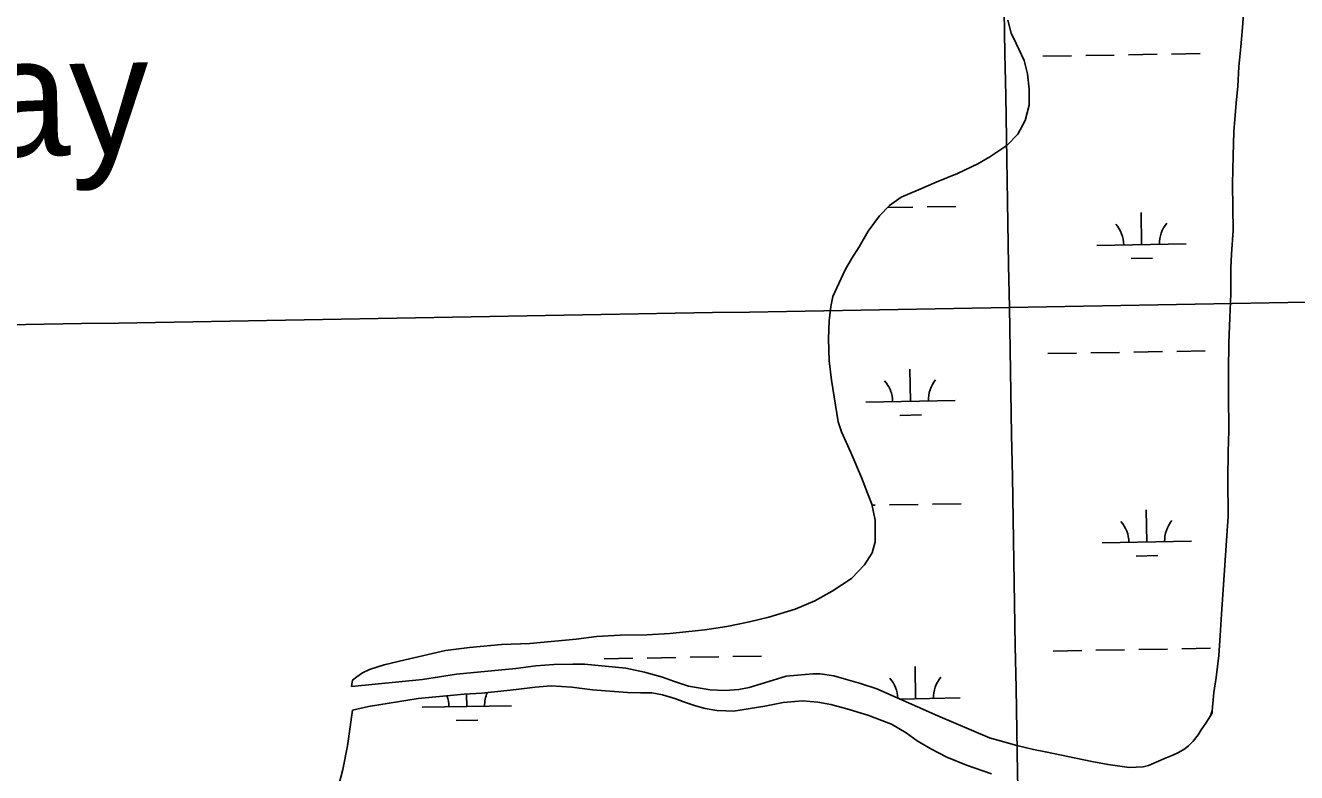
# Model space of a CAD drawing. Extents: x 3892998 to 3931244, y 278583 to 304547.
# Drawn here: x 3917313 to 3918735, y 289920 to 290755 of the extents above; entities that cross this region are included whole.
import ezdxf

# ---------------------------------------------------------------- set-up
doc = ezdxf.new("R2010")
doc.units = 0
for name, color, linetype in [('V-GRID-MAJR', 7, 'Continuous'), ('V-RIVR-IDEN', 7, 'Continuous'), ('V-TOPO-SHOR', 7, 'Continuous'), ('V-WETL-SWMP', 7, 'Continuous')]:
    doc.layers.add(name, color=color, linetype=linetype)

msp = doc.modelspace()

# ---------------------------------------------------------------- linework, layer by layer
at = {"layer": 'V-GRID-MAJR'}
for points in [[(3918519.216, 284383.145), (3918413.491, 290439.973), (3918307.7120000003, 296499.886), (3918201.934, 302559.792), (3918201.88, 302562.882)], [(3897162.872, 290075.216), (3902475.546, 290165.246), (3907788.208, 290256.049), (3913100.856, 290347.625), (3918413.491, 290439.973), (3923726.113, 290533.094), (3929038.721, 290626.988)]]:
    msp.add_spline(points, degree=3, dxfattribs=at)
at = {"layer": 'V-TOPO-SHOR'}
msp.add_line((3918640.328, 289988.877), (3918640.15, 289986.434), dxfattribs=at)
for points in [[(3918675.6380000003, 290773.779), (3918674.196, 290753.172), (3918672.373, 290731.398), (3918670.164, 290709.23), (3918668.73, 290687.458), (3918666.8910000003, 290668.403), (3918665.799, 290654.795), (3918664.343, 290636.907), (3918663.716, 290609.69800000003), (3918663.114, 290578.214), (3918663.262, 290551.395), (3918663.788, 290526.52400000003), (3918661.992, 290499.697), (3918660.913, 290484.145), (3918661.073, 290455.385), (3918660.055, 290428.56200000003), (3918658.654, 290400.57), (3918658.437, 290369.47500000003), (3918658.586, 290342.272), (3918658.807, 290302.239), (3918658.162, 290278.528), (3918657.554, 290247.82), (3918658.17, 290206.627), (3918650.613, 290096.981), (3918649.1920000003, 290072.878), (3918647.761, 290050.714), (3918644.787, 290026.212), (3918642.157, 290009.48600000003), (3918640.328, 289988.877)], [(3918411.8740000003, 290761.506), (3918415.577, 290746.776), (3918421.065, 290735.371), (3918430.115, 290716.259), (3918433.72, 290701.231), (3918435.731, 290684.183), (3918435.44, 290666.218), (3918431.2320000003, 290649.134), (3918422.798, 290633.729), (3918410.733, 290621.011), (3918391.744, 290608.44800000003), (3918378.145, 290600.738), (3918355.634, 290589.963), (3918331.711, 290579.981), (3918311.792, 290571.629), (3918292.578, 290563.282), (3918279.489, 290554.07), (3918268.321, 290542.46), (3918255.4820000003, 290525.322), (3918245.455, 290507.799), (3918236.809, 290494.299), (3918229.758, 290482.214), (3918215.9930000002, 290452.423), (3918213.955, 290441.174), (3918211.948, 290424.904), (3918211.17, 290404.73), (3918212.1240000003, 290380.15), (3918214.565, 290358.49), (3918222.1780000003, 290312.074), (3918225.7600000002, 290300.757), (3918236.037, 290277.84), (3918248.253, 290249.716), (3918254.985, 290232.098), (3918259.576, 290219.783), (3918263.5, 290201.945), (3918263.447, 290177.86), (3918259.91, 290165.697), (3918251.5670000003, 290151.998), (3918237.108, 290136.855), (3918215.221, 290122.47000000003), (3918195.918, 290111.917), (3918174.001, 290102.349), (3918144.5530000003, 290093.536), (3918123.0100000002, 290088.385), (3918097.453, 290083.11), (3918073.092, 290079.44800000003), (3918033.68, 290075.391), (3918008.299, 290073.728), (3917978.298, 290073.543), (3917951.715, 290071.97500000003), (3917928.953, 290069.124), (3917877.403, 290064.19)], [(3917877.403, 290064.19), (3917845.801, 290063.09), (3917809.895, 290059.658), (3917783.023, 290056.18), (3917737.93, 290045.967), (3917714.382, 290040.405), (3917698.1580000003, 290034.98600000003), (3917690.054, 290031.121), (3917683.9590000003, 290026.97000000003), (3917679.165, 290023.128), (3917678.037, 290015.927)], [(3917678.037, 290015.927), (3917757.163, 290023.74), (3917795.4590000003, 290029.89900000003), (3917861.552, 290036.026), (3917884.0100000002, 290039.176), (3917904.171, 290040.706), (3917925.343, 290041.036), (3917938.288, 290041.015), (3917984.778, 290036.387), (3918005.377, 290031.998), (3918025.7830000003, 290026.505), (3918037.952, 290021.963), (3918054.7460000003, 290016.347), (3918079.055, 290012.282), (3918095.6180000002, 290011.581), (3918110.863, 290012.679), (3918122.59, 290014.858), (3918149.333, 290023.253), (3918163.955, 290027.75800000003), (3918193.545, 290030.048), (3918202.075, 290030.001), (3918217.14, 290027.885), (3918231.312, 290023.95900000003), (3918247.096, 290019.441), (3918265.096, 290013.23), (3918333.319, 289983.245), (3918391.173, 289958.515), (3918421.731, 289949.973), (3918440.6240000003, 289945.675), (3918453.686, 289942.844), (3918505.631, 289932.227), (3918523.918, 289928.629), (3918547.318, 289925.561), (3918563.0700000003, 289926.262), (3918569.183, 289927.503)], [(3918393.325, 289918.389), (3918365.37, 289927.949), (3918343.438, 289937.147), (3918325.52, 289946.168), (3918310.312, 289955.106), (3918298.114, 289964.061), (3918281.494, 289973.89400000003), (3918255.343, 289983.868), (3918231.916, 289991.148), (3918213.924, 289995.955), (3918199.1580000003, 289998.474), (3918181.99, 289999.873), (3918160.625, 289998.034), (3918140.078, 289994.194), (3918104.8910000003, 289988.558), (3918096.562, 289988.707), (3918086.522, 289989.248), (3918073.4620000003, 289991.476), (3918062.407, 289994.216), (3918051.444, 289998.163), (3918039.4760000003, 290002.605), (3918025.8030000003, 290006.836), (3918013.548, 290008.767), (3918001.1040000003, 290008.99), (3917986.449, 290009.402), (3917947.494, 290012.472), (3917924.198, 290015.139), (3917901.207, 290016.703), (3917883.254, 290015.188), (3917862.197, 290012.749), (3917841.44, 290010.313), (3917823.086, 290008.593), (3917804.028, 290007.373), (3917752.377, 290002.638), (3917696.741, 289993.465), (3917679.1040000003, 289989.44)], [(3917679.1040000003, 289989.44), (3917673.529, 289949.568), (3917668.071, 289923.243), (3917663.271, 289904.64900000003), (3917658.349, 289888.863), (3917654.734, 289873.186), (3917652.611, 289859.626), (3917652.105, 289843.768), (3917652.078, 289831.927), (3917653.244, 289821.9), (3917655.855, 289805.458), (3917658.929, 289795.04)], [(3918569.183, 289927.503), (3918588.782, 289936.256), (3918596.233, 289939.047), (3918602.502, 289942.228), (3918609.5530000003, 289946.195), (3918613.856, 289949.756), (3918618.937, 289954.893), (3918624.399, 289961.995), (3918627.9050000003, 289967.516), (3918632.972, 289975.01), (3918638.4280000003, 289983.292), (3918640.15, 289986.434)]]:
    msp.add_lwpolyline(points, dxfattribs=at)
at = {"layer": 'V-WETL-SWMP'}
for p, q in [((3918450.7976061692, 290720.95971696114), (3918482.7928129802, 290721.5135591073)), ((3918498.7904163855, 290721.79048018), (3918530.7856231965, 290722.3443223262)), ((3918546.7832266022, 290722.62124339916), (3918578.7784334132, 290723.1750855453)), ((3918594.7760368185, 290723.45200661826), (3918626.7712436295, 290724.0058487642)), ((3918277.2647713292, 290551.7569413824), (3918305.695842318, 290552.24908776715)), ((3918321.693445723, 290552.5260088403), (3918353.688652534, 290553.079850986)), ((3918561.305260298, 290510.2367720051), (3918560.682187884, 290546.23137966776)), ((3918511.3127496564, 290509.371393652), (3918611.29777094, 290511.10215035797)), ((3918549.5741308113, 290494.60039256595), (3918573.570535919, 290495.0157741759)), ((3918456.555401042, 290388.33454740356), (3918488.550607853, 290388.88838954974)), ((3918504.548211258, 290389.1653106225), (3918536.543418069, 290389.7191527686)), ((3918552.541021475, 290389.9960738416), (3918584.536228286, 290390.5499159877)), ((3918600.533831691, 290390.8268370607), (3918632.5290385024, 290391.38067920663)), ((3918302.864777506, 290334.9245364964), (3918302.2417050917, 290370.9191441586)), ((3918252.872266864, 290334.0591581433), (3918352.857288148, 290335.7899148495)), ((3918291.133648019, 290319.2881570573), (3918315.130053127, 290319.70353866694)), ((3918259.8076567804, 290218.72991803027), (3918263.4608269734, 290218.7931549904)), ((3918279.458430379, 290219.07007606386), (3918311.45363719, 290219.6239182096)), ((3918327.4512405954, 290219.9008392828), (3918359.4464474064, 290220.45468142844)), ((3918567.0630551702, 290177.6116024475), (3918566.439982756, 290213.6062101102)), ((3918517.070544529, 290176.7462240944), (3918617.055565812, 290178.4769808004)), ((3918555.3319256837, 290161.9752230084), (3918579.3283307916, 290162.3906046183)), ((3917960.480375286, 290047.02257147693), (3917992.475582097, 290047.5764136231)), ((3918008.473185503, 290047.8533346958), (3918040.468392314, 290048.407176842)), ((3918056.465995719, 290048.68409791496), (3918088.46120253, 290049.2379400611)), ((3918104.458805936, 290049.51486113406), (3918136.454012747, 290050.06870328)), ((3918462.3131959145, 290055.709377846), (3918494.3084027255, 290056.26321999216)), ((3918510.3060061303, 290056.5401410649), (3918542.3012129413, 290057.09398321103)), ((3918558.298816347, 290057.370904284), (3918590.294023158, 290057.9247464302)), ((3918606.2916265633, 290058.2016675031), (3918638.2868333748, 290058.75550964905)), ((3918308.6225723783, 290002.2993669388), (3918307.999499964, 290038.293974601)), ((3917806.7897517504, 289993.61256056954), (3917806.5487607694, 290007.5344990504)), ((3918290.672376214, 290001.98864617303), (3918358.61508302, 290003.1647452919)), ((3917756.7972411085, 289992.74718221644), (3917856.7822623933, 289994.47793892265)), ((3917795.058622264, 289977.9761811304), (3917819.0550273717, 289978.3915627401))]:
    msp.add_line(p, q, dxfattribs=at)
for points in [[(3918675.637, 290773.779), (3918674.196, 290753.172), (3918672.373, 290731.397), (3918670.163, 290709.231), (3918668.7290000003, 290687.458), (3918666.8910000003, 290668.404), (3918665.8000000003, 290654.794), (3918664.344, 290636.908), (3918663.717, 290609.69800000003), (3918663.114, 290578.213), (3918663.262, 290551.396), (3918663.788, 290526.525), (3918661.9930000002, 290499.69800000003), (3918660.913, 290484.145), (3918661.072, 290455.385), (3918660.054, 290428.56200000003), (3918658.654, 290400.57), (3918658.437, 290369.476), (3918658.5870000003, 290342.271), (3918658.808, 290302.24), (3918658.162, 290278.528), (3918657.554, 290247.82), (3918658.17, 290206.626), (3918650.614, 290096.981), (3918649.193, 290072.877), (3918647.761, 290050.715), (3918644.787, 290026.213), (3918642.1580000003, 290009.48600000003), (3918640.329, 289988.877), (3918638.4280000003, 289983.293), (3918632.972, 289975.011), (3918627.9050000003, 289967.516), (3918624.399, 289961.996), (3918618.937, 289954.892), (3918613.856, 289949.756), (3918609.554, 289946.195), (3918602.502, 289942.227), (3918596.2320000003, 289939.048), (3918588.782, 289936.256), (3918569.182, 289927.503), (3918563.069, 289926.261), (3918547.318, 289925.561), (3918523.918, 289928.628), (3918505.632, 289932.228), (3918453.686, 289942.84500000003), (3918440.623, 289945.675), (3918421.731, 289949.974), (3918391.1720000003, 289958.515), (3918333.318, 289983.245), (3918265.096, 290013.23), (3918247.095, 290019.441), (3918231.313, 290023.95900000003), (3918217.139, 290027.886), (3918202.074, 290030.001), (3918193.544, 290030.048), (3918163.955, 290027.75800000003), (3918149.332, 290023.253), (3918122.59, 290014.859), (3918110.863, 290012.679), (3918095.617, 290011.581), (3918079.055, 290012.282), (3918054.745, 290016.347), (3918037.952, 290021.963), (3918025.782, 290026.504), (3918005.377, 290031.99700000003), (3917984.778, 290036.386), (3917938.288, 290041.016), (3917925.343, 290041.036), (3917904.171, 290040.705), (3917884.0100000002, 290039.175), (3917861.551, 290036.026), (3917795.4590000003, 290029.898), (3917757.164, 290023.741), (3917678.0360000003, 290015.927)], [(3917678.0360000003, 290015.927), (3917679.166, 290023.127), (3917683.9590000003, 290026.97000000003), (3917690.055, 290031.12200000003), (3917698.159, 290034.985), (3917714.382, 290040.404), (3917737.93, 290045.968), (3917783.024, 290056.181), (3917809.896, 290059.659), (3917845.8000000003, 290063.091), (3917877.404, 290064.19), (3917928.953, 290069.124), (3917951.714, 290071.974), (3917978.2970000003, 290073.543), (3918008.3000000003, 290073.728), (3918033.679, 290075.39), (3918073.091, 290079.447), (3918097.453, 290083.11), (3918123.009, 290088.385), (3918144.5530000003, 290093.536), (3918174.001, 290102.348), (3918195.918, 290111.916), (3918215.221, 290122.471), (3918237.108, 290136.856), (3918251.566, 290151.998), (3918259.91, 290165.697), (3918263.448, 290177.86100000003), (3918263.5, 290201.945), (3918259.576, 290219.783), (3918254.985, 290232.098), (3918248.253, 290249.717), (3918236.037, 290277.84), (3918225.7600000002, 290300.757), (3918222.1780000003, 290312.074), (3918214.566, 290358.489), (3918212.1240000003, 290380.14900000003), (3918211.17, 290404.729), (3918211.948, 290424.904), (3918213.955, 290441.173), (3918215.9930000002, 290452.424), (3918229.758, 290482.213), (3918236.808, 290494.298), (3918245.455, 290507.799), (3918255.4820000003, 290525.321), (3918268.321, 290542.46), (3918279.489, 290554.069), (3918292.578, 290563.282), (3918311.793, 290571.629), (3918331.711, 290579.981), (3918355.633, 290589.962), (3918378.145, 290600.738), (3918391.745, 290608.449), (3918410.734, 290621.01), (3918422.7970000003, 290633.728), (3918431.2320000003, 290649.134), (3918435.441, 290666.219), (3918435.7320000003, 290684.183), (3918433.72, 290701.23), (3918430.115, 290716.26), (3918421.066, 290735.371), (3918415.577, 290746.777), (3918411.873, 290761.506)], [(3917663.27, 289904.648), (3917668.072, 289923.243), (3917673.529, 289949.568), (3917679.103, 289989.441), (3917696.74, 289993.464), (3917752.377, 290002.638), (3917804.028, 290007.373), (3917823.086, 290008.594), (3917841.44, 290010.313), (3917862.197, 290012.749), (3917883.255, 290015.18700000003), (3917901.208, 290016.703), (3917924.198, 290015.139), (3917947.495, 290012.473), (3917986.45, 290009.402), (3918001.1040000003, 290008.991), (3918013.548, 290008.767), (3918025.8030000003, 290006.835), (3918039.4760000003, 290002.605), (3918051.4450000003, 289998.163), (3918062.4080000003, 289994.217), (3918073.463, 289991.47500000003), (3918086.522, 289989.248), (3918096.561, 289988.708), (3918104.89, 289988.558), (3918140.078, 289994.194), (3918160.626, 289998.034), (3918181.989, 289999.87200000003), (3918199.1580000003, 289998.473), (3918213.924, 289995.955), (3918231.917, 289991.14900000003), (3918255.343, 289983.868), (3918281.495, 289973.89400000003), (3918298.114, 289964.06200000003), (3918310.311, 289955.106), (3918325.519, 289946.168), (3918343.437, 289937.147), (3918365.37, 289927.95), (3918393.326, 289918.389)]]:
    msp.add_lwpolyline(points, dxfattribs=at)
for centre, radius, start, end in [((3918506.0623811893, 290509.7553832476), 35.24628790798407, 0.21988000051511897, 41.76353833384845), ((3918616.53170403, 290511.6676248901), 35.246287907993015, 140.21987699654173, 181.76353532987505), ((3918247.6218983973, 290334.4431477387), 35.24628790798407, 0.21988000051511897, 41.76353833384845), ((3918358.091221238, 290336.3553893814), 35.246287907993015, 140.21987699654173, 181.76353532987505), ((3918622.2894989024, 290179.0424553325), 35.246287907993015, 140.21987699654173, 181.76353532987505), ((3918511.8201760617, 290177.13021369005), 35.24628790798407, 0.21988000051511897, 41.76353833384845), ((3918253.3796932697, 290001.8179781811), 35.24628790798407, 1.7515787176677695, 41.76353833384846), ((3918363.8490161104, 290003.73021982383), 35.246287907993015, 140.21987699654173, 181.76353532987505), ((3917751.546872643, 289993.13117181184), 35.24628790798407, 0.21988000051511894, 20.690921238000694), ((3917862.016195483, 289995.04341345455), 35.246287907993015, 156.2873109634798, 181.76353532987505)]:
    msp.add_arc(centre, radius, start, end, dxfattribs=at)

# ---------------------------------------------------------------- texts
at = {"layer": 'V-RIVR-IDEN'}
msp.add_text('Benneys   Bay', height=132.99973599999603, rotation=1.2363666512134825, dxfattribs=at).set_placement((3916306.377347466, 290587.405799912))

doc.saveas('drawing.dxf')
